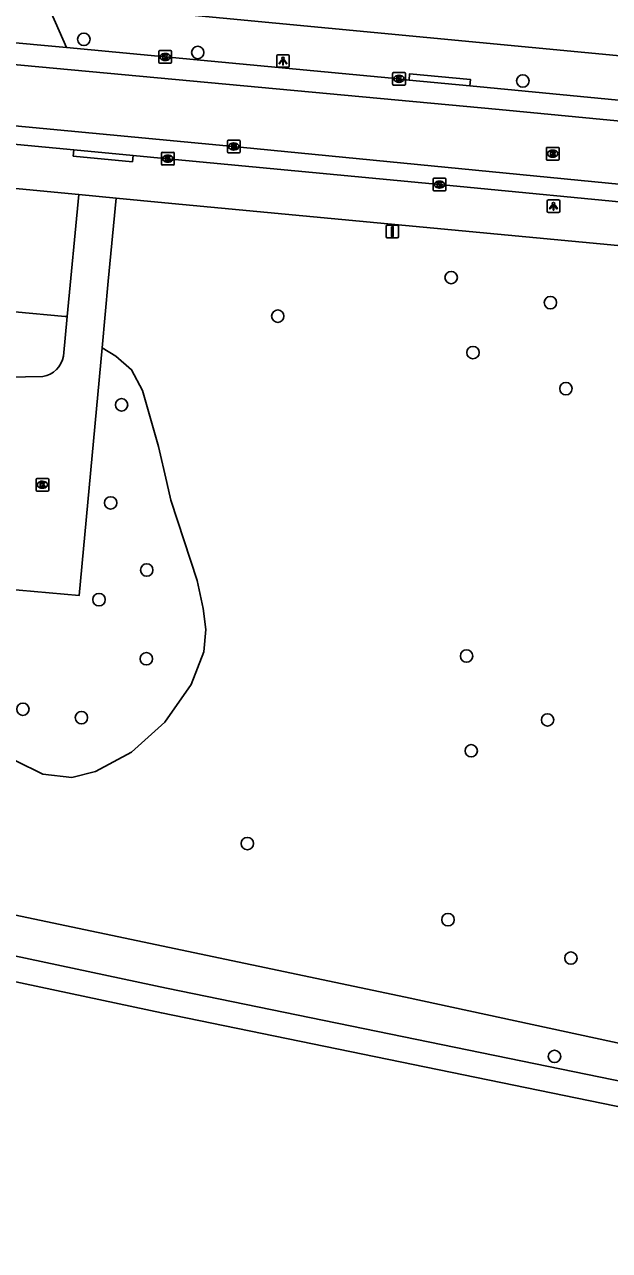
# Model space of a CAD drawing. Extents: x 162186 to 163152, y 385513 to 386513.
# Drawn here: x 162330 to 162376.2, y 385632 to 385728.8 of the extents above; entities that cross this region are included whole.
import ezdxf

# ---------------------------------------------------------------- set-up
doc = ezdxf.new("R2010")
doc.units = 0
for name, color, linetype in [('IMGEO_Boom', 7, 'Continuous'), ('IMGEO_Groenvoorziening', 7, 'Continuous'), ('IMGEO_Kolk', 7, 'Continuous'), ('IMGEO_Lichtpunt', 7, 'Continuous'), ('IMGEO_Rijbaan_lokaal_gesloten', 7, 'Continuous'), ('IMGEO_Rijbaan_lokaal_open', 7, 'Continuous'), ('IMGEO_Rioolput', 7, 'Continuous'), ('IMGEO_Verkeersbordpaal', 7, 'Continuous'), ('IMGEO_Voetpad_open', 7, 'Continuous'), ('IMGEO_Waterloop', 7, 'Continuous')]:
    doc.layers.add(name, color=color, linetype=linetype)

msp = doc.modelspace()

# ---------------------------------------------------------------- linework, layer by layer
at = {"layer": 'IMGEO_Boom'}
for centre in [(162334.701, 385727.667), (162343.696, 385726.626), (162369.371, 385724.377), (162363.713, 385708.844), (162371.55, 385706.861), (162350.019, 385705.795), (162365.434, 385702.916), (162372.777, 385700.068), (162337.684, 385698.79), (162336.817, 385691.042), (162339.667, 385685.738), (162335.899, 385683.396), (162364.93, 385678.942), (162339.638, 385678.727), (162329.891, 385674.74), (162334.514, 385674.073), (162371.323, 385673.893), (162365.298, 385671.453), (162347.616, 385664.127), (162363.463, 385658.11), (162373.169, 385655.079), (162371.873, 385647.309)]:
    msp.add_circle(centre, 0.489, dxfattribs=at)
at = {"layer": 'IMGEO_Groenvoorziening'}
for points in [[(162432.827, 385636.637), (162396.473, 385644.127), (162360.113, 385651.98), (162323.657, 385659.643), (162282.632, 385667.971), (162244.32, 385675.967), (162228.758, 385679.155), (162221.333, 385681.916), (162215.908, 385685.39), (162210.958, 385688.341), (162205.866, 385693.243), (162203.486, 385696.194), (162201.725, 385698.668), (162200.155, 385700.667), (162198.537, 385705.903), (162197.585, 385711.09), (162197.299, 385714.945), (162197.109, 385718.467), (162197.537, 385721.322), (162199.552, 385728.17)], [(162192.41, 385722.722), (162192.121, 385721.264), (162192.758, 385716.091), (162193.734, 385712.029), (162195.532, 385706.636), (162201.374, 385695.567), (162205.947, 385689.581), (162208.235, 385686.994), (162210.955, 385684.365), (162213.862, 385681.942), (162216.668, 385679.941), (162219.113, 385678.448), (162221.212, 385677.447), (162223.147, 385676.639), (162225.627, 385675.781), (162227.584, 385675.246), (162235.981, 385673.565), (162268.04, 385668.185), (162280.959, 385665.421), (162303.361, 385660.297), (162323.003, 385656.573), (162341.235, 385652.696), (162432.504, 385633.966)], [(162336.141, 385703.282), (162337.233, 385702.638), (162338.466, 385701.56), (162339.344, 385699.923), (162340.593, 385695.492), (162341.243, 385692.652), (162341.563, 385691.252), (162343.641, 385684.905), (162344.138, 385682.696), (162344.331, 385681.045), (162344.168, 385679.279), (162343.181, 385676.687), (162341.102, 385673.713), (162338.464, 385671.335), (162335.609, 385669.807), (162333.743, 385669.347), (162331.47, 385669.611), (162329.323, 385670.65), (162327.366, 385671.752), (162325.625, 385673.388), (162324.721, 385674.923), (162324.229, 385676.165)]]:
    msp.add_lwpolyline(points, dxfattribs=at)
at = {"layer": 'IMGEO_Kolk'}
for p, q in [((162340.628, 385725.85), (162340.628, 385726.702)), ((162340.703, 385726.776), (162341.555, 385726.776)), ((162341.139, 385725.996), (162341.114, 385725.996)), ((162341.116, 385726.556), (162341.141, 385726.556)), ((162341.629, 385726.702), (162341.629, 385725.85)), ((162341.555, 385725.776), (162340.703, 385725.776)), ((162359.092, 385724.122), (162359.092, 385724.974)), ((162359.167, 385725.048), (162360.019, 385725.048)), ((162360.093, 385724.974), (162360.093, 385724.122)), ((162360.019, 385724.048), (162359.167, 385724.048)), ((162359.603, 385724.268), (162359.578, 385724.268)), ((162359.58, 385724.828), (162359.605, 385724.828)), ((162340.833, 385717.812), (162340.833, 385718.664)), ((162340.908, 385718.738), (162341.76, 385718.738)), ((162341.321, 385718.518), (162341.346, 385718.518)), ((162341.834, 385718.664), (162341.834, 385717.812)), ((162341.76, 385717.738), (162340.908, 385717.738)), ((162341.344, 385717.958), (162341.319, 385717.958)), ((162362.291, 385715.765), (162362.291, 385716.617)), ((162362.366, 385716.691), (162363.218, 385716.691)), ((162362.779, 385716.471), (162362.804, 385716.471)), ((162363.292, 385716.617), (162363.292, 385715.765)), ((162363.218, 385715.691), (162362.366, 385715.691)), ((162362.802, 385715.911), (162362.777, 385715.911)), ((162331.004, 385692.974), (162331.856, 385692.974)), ((162330.929, 385692.048), (162330.929, 385692.9)), ((162331.44, 385692.194), (162331.415, 385692.194)), ((162331.417, 385692.754), (162331.442, 385692.754)), ((162331.93, 385692.9), (162331.93, 385692.048)), ((162331.856, 385691.974), (162331.004, 385691.974))]:
    msp.add_line(p, q, dxfattribs=at)
for points in [[(162340.628, 385725.85), (162340.628, 385726.702)], [(162340.703, 385726.776), (162341.555, 385726.776)], [(162340.949, 385726.476), (162341.072, 385726.476), (162341.072, 385726.325), (162341.202, 385726.476), (162341.366, 385726.476), (162341.22, 385726.325), (162341.373, 385726.076), (162341.221, 385726.076), (162341.136, 385726.24), (162341.072, 385726.173), (162341.072, 385726.076), (162340.949, 385726.076), (162340.949, 385726.476)], [(162341.629, 385726.702), (162341.629, 385725.85)], [(162341.555, 385725.776), (162340.703, 385725.776)], [(162359.092, 385724.122), (162359.092, 385724.974)], [(162359.167, 385725.048), (162360.019, 385725.048)], [(162360.093, 385724.974), (162360.093, 385724.122)], [(162360.019, 385724.048), (162359.167, 385724.048)], [(162359.413, 385724.748), (162359.536, 385724.748), (162359.536, 385724.597), (162359.666, 385724.748), (162359.83, 385724.748), (162359.684, 385724.597), (162359.837, 385724.348), (162359.685, 385724.348), (162359.6, 385724.512), (162359.536, 385724.445), (162359.536, 385724.348), (162359.413, 385724.348), (162359.413, 385724.748)], [(162340.833, 385717.812), (162340.833, 385718.664)], [(162340.908, 385718.738), (162341.76, 385718.738)], [(162341.154, 385718.438), (162341.277, 385718.438), (162341.277, 385718.287), (162341.407, 385718.438), (162341.571, 385718.438), (162341.425, 385718.287), (162341.578, 385718.038), (162341.426, 385718.038), (162341.341, 385718.202), (162341.277, 385718.135), (162341.277, 385718.038), (162341.154, 385718.038), (162341.154, 385718.438)], [(162341.834, 385718.664), (162341.834, 385717.812)], [(162341.76, 385717.738), (162340.908, 385717.738)], [(162362.291, 385715.765), (162362.291, 385716.617)], [(162362.366, 385716.691), (162363.218, 385716.691)], [(162362.612, 385716.391), (162362.735, 385716.391), (162362.735, 385716.24), (162362.865, 385716.391), (162363.029, 385716.391), (162362.883, 385716.24), (162363.036, 385715.991), (162362.884, 385715.991), (162362.799, 385716.155), (162362.735, 385716.088), (162362.735, 385715.991), (162362.612, 385715.991), (162362.612, 385716.391)], [(162363.292, 385716.617), (162363.292, 385715.765)], [(162363.218, 385715.691), (162362.366, 385715.691)], [(162331.004, 385692.974), (162331.856, 385692.974)], [(162330.929, 385692.048), (162330.929, 385692.9)], [(162331.25, 385692.674), (162331.373, 385692.674), (162331.373, 385692.523), (162331.503, 385692.674), (162331.667, 385692.674), (162331.521, 385692.523), (162331.674, 385692.274), (162331.522, 385692.274), (162331.437, 385692.438), (162331.373, 385692.371), (162331.373, 385692.274), (162331.25, 385692.274), (162331.25, 385692.674)], [(162331.93, 385692.9), (162331.93, 385692.048)], [(162331.856, 385691.974), (162331.004, 385691.974)]]:
    msp.add_lwpolyline(points, dxfattribs=at)
for centre, start, end in [((162340.705, 385726.7), 91.55205, 178.44795), ((162340.705, 385726.7), 91.55205, 178.44795), ((162341.553, 385726.7), 1.55205, 88.44795), ((162341.553, 385726.7), 1.55205, 88.44795), ((162340.705, 385725.852), 181.55205, 268.44795), ((162340.705, 385725.852), 181.55205, 268.44795), ((162341.553, 385725.852), 271.55205, 358.44795), ((162341.553, 385725.852), 271.55205, 358.44795), ((162359.169, 385724.972), 91.55205, 178.44795), ((162359.169, 385724.972), 91.55205, 178.44795), ((162360.017, 385724.972), 1.55205, 88.44795), ((162360.017, 385724.972), 1.55205, 88.44795), ((162359.169, 385724.124), 181.55205, 268.44795), ((162359.169, 385724.124), 181.55205, 268.44795), ((162360.017, 385724.124), 271.55205, 358.44795), ((162360.017, 385724.124), 271.55205, 358.44795), ((162340.91, 385718.662), 91.55205, 178.44795), ((162340.91, 385718.662), 91.55205, 178.44795), ((162341.758, 385718.662), 1.55205, 88.44795), ((162341.758, 385718.662), 1.55205, 88.44795), ((162340.91, 385717.814), 181.55205, 268.44795), ((162340.91, 385717.814), 181.55205, 268.44795), ((162341.758, 385717.814), 271.55205, 358.44795), ((162341.758, 385717.814), 271.55205, 358.44795), ((162362.368, 385716.615), 91.55205, 178.44795), ((162362.368, 385716.615), 91.55205, 178.44795), ((162363.216, 385716.615), 1.55205, 88.44795), ((162363.216, 385716.615), 1.55205, 88.44795), ((162362.368, 385715.767), 181.55205, 268.44795), ((162362.368, 385715.767), 181.55205, 268.44795), ((162363.216, 385715.767), 271.55205, 358.44795), ((162363.216, 385715.767), 271.55205, 358.44795), ((162331.006, 385692.898), 91.55205, 178.44795), ((162331.006, 385692.898), 91.55205, 178.44795), ((162331.854, 385692.898), 1.55205, 88.44795), ((162331.854, 385692.898), 1.55205, 88.44795), ((162331.006, 385692.05), 181.55205, 268.44795), ((162331.006, 385692.05), 181.55205, 268.44795), ((162331.854, 385692.05), 271.55205, 358.44795), ((162331.854, 385692.05), 271.55205, 358.44795)]:
    msp.add_arc(centre, 0.0765, start, end, dxfattribs=at)
for centre, major_axis, ratio, start_param, end_param in [((162341.115, 385726.276), (-0.387, 0.002), 0.722429, 4.712389, 7.853982), ((162341.14, 385726.276), (-0.39, 0.002), 0.717154, 1.570796, 4.712389), ((162359.579, 385724.548), (-0.387, 0.002), 0.722429, 4.712389, 7.853982), ((162359.604, 385724.548), (-0.39, 0.002), 0.717154, 1.570796, 4.712389), ((162341.32, 385718.238), (-0.387, 0.002), 0.722429, 4.712389, 7.853982), ((162341.345, 385718.238), (-0.39, 0.002), 0.717154, 1.570796, 4.712389), ((162362.778, 385716.191), (-0.387, 0.002), 0.722429, 4.712389, 7.853982), ((162362.803, 385716.191), (-0.39, 0.002), 0.717154, 1.570796, 4.712389), ((162331.416, 385692.474), (-0.387, 0.002), 0.722429, 4.712389, 7.853982), ((162331.441, 385692.474), (-0.39, 0.002), 0.717154, 1.570796, 4.712389)]:
    msp.add_ellipse(centre, major_axis=major_axis, ratio=ratio, start_param=start_param, end_param=end_param, dxfattribs=at)
at = {"layer": 'IMGEO_Lichtpunt'}
for p, q in [((162349.934, 385726.356), (162349.934, 385725.549)), ((162349.934, 385726.356), (162349.934, 385725.549)), ((162350.836, 385726.451), (162350.028, 385726.451)), ((162350.836, 385726.451), (162350.028, 385726.451)), ((162350.93, 385725.549), (162350.93, 385726.356)), ((162350.93, 385725.549), (162350.93, 385726.356)), ((162350.028, 385725.455), (162350.836, 385725.455)), ((162350.028, 385725.455), (162350.836, 385725.455)), ((162371.296, 385714.888), (162371.296, 385714.081)), ((162371.296, 385714.888), (162371.296, 385714.081)), ((162372.198, 385714.983), (162371.39, 385714.983)), ((162372.198, 385714.983), (162371.39, 385714.983)), ((162372.292, 385714.081), (162372.292, 385714.888)), ((162372.292, 385714.081), (162372.292, 385714.888)), ((162371.39, 385713.987), (162372.198, 385713.987)), ((162371.39, 385713.987), (162372.198, 385713.987))]:
    msp.add_line(p, q, dxfattribs=at)
for points in [[(162350.308, 385726.02), (162350.347, 385725.992), (162350.159, 385725.73), (162350.121, 385725.757), (162350.308, 385726.02)], [(162350.41, 385725.972), (162350.457, 385725.972), (162350.457, 385725.65), (162350.41, 385725.65), (162350.41, 385725.972)], [(162350.52, 385725.992), (162350.558, 385726.019), (162350.745, 385725.757), (162350.706, 385725.729), (162350.52, 385725.992)], [(162371.67, 385714.552), (162371.709, 385714.524), (162371.521, 385714.262), (162371.483, 385714.289), (162371.67, 385714.552)], [(162371.772, 385714.504), (162371.819, 385714.504), (162371.819, 385714.182), (162371.772, 385714.182), (162371.772, 385714.504)], [(162371.882, 385714.524), (162371.92, 385714.551), (162372.107, 385714.289), (162372.068, 385714.261), (162371.882, 385714.524)]]:
    msp.add_lwpolyline(points, dxfattribs=at)
for centre in [(162350.433, 385726.154), (162371.795, 385714.686)]:
    msp.add_circle(centre, 0.0994, dxfattribs=at)
for centre, start, end in [((162350.028, 385726.356), 90, 180), ((162350.028, 385726.356), 90, 180), ((162350.836, 385726.356), 0, 90), ((162350.836, 385726.356), 0, 90), ((162350.028, 385725.549), 180, 270), ((162350.028, 385725.549), 180, 270), ((162350.836, 385725.549), 270, 0), ((162350.836, 385725.549), 270, 360), ((162371.39, 385714.888), 90, 180), ((162371.39, 385714.888), 90, 180), ((162372.198, 385714.888), 0, 90), ((162372.198, 385714.888), 0, 90), ((162371.39, 385714.081), 180, 270), ((162371.39, 385714.081), 180, 270), ((162372.198, 385714.081), 270, 0), ((162372.198, 385714.081), 270, 360)]:
    msp.add_arc(centre, 0.0946, start, end, dxfattribs=at)
at = {"layer": 'IMGEO_Rijbaan_lokaal_gesloten'}
for points in [[(162448.032, 385717.26), (162447.815, 385715.531), (162435.147, 385716.798), (162424.505, 385717.305), (162408.881, 385718.15), (162367.51, 385722.111), (162286.519, 385729.622), (162260.4, 385732.301)], [(162322.366, 385728.035), (162333.341, 385727.013)], [(162259.916, 385727.292), (162279.939, 385725.485), (162345.976, 385719.242), (162380.728, 385715.866), (162402.855, 385713.753), (162412.106, 385712.917), (162421.565, 385711.819), (162434.403, 385709.622), (162446.455, 385707.767), (162446.191, 385706.141)], [(162333.341, 385727.013), (162341.125, 385726.274), (162359.589, 385724.546), (162360.383, 385724.453)], [(162333.913, 385718.934), (162301.454, 385721.988), (162282.94, 385723.756), (162268.178, 385725.161), (162263.448, 385725.604), (162259.786, 385725.953)], [(162360.383, 385724.453), (162365.186, 385723.997)], [(162365.186, 385723.997), (162377.49, 385722.806)], [(162333.913, 385718.934), (162338.59, 385718.494)], [(162446.191, 385706.141), (162445.956, 385706.239), (162445.361, 385706.426), (162445.154, 385706.478), (162440.446, 385707.218), (162421.136, 385710.39), (162411.949, 385711.547), (162380.251, 385714.521), (162362.787, 385716.192), (162341.333, 385718.236), (162338.59, 385718.494)]]:
    msp.add_lwpolyline(points, dxfattribs=at)
at = {"layer": 'IMGEO_Rijbaan_lokaal_open'}
for points in [[(162333.341, 385727.013), (162331.493, 385731.237)], [(162333.385, 385705.758), (162334.297, 385715.407)], [(162334.297, 385715.407), (162337.261, 385715.127)], [(162337.261, 385715.127), (162336.625, 385708.552), (162336.141, 385703.282)], [(162333.385, 385705.758), (162333.09, 385702.638)], [(162327.188, 385684.362), (162334.344, 385683.735), (162336.141, 385703.282)], [(162331.465, 385701.032), (162328.715, 385700.972)]]:
    msp.add_lwpolyline(points, dxfattribs=at)
msp.add_arc((162331.169, 385702.957), 1.948, 278.75363, 350.57252, dxfattribs=at)
at = {"layer": 'IMGEO_Rioolput'}
for p, q in [((162346.04, 385718.773), (162346.04, 385719.625)), ((162346.115, 385719.699), (162346.967, 385719.699)), ((162346.528, 385719.479), (162346.553, 385719.479)), ((162347.041, 385719.625), (162347.041, 385718.773)), ((162371.306, 385719.13), (162372.158, 385719.13)), ((162346.967, 385718.699), (162346.115, 385718.699)), ((162346.551, 385718.919), (162346.526, 385718.919)), ((162371.231, 385718.204), (162371.231, 385719.056)), ((162371.742, 385718.35), (162371.717, 385718.35)), ((162371.719, 385718.91), (162371.744, 385718.91)), ((162372.232, 385719.056), (162372.232, 385718.204)), ((162372.158, 385718.13), (162371.306, 385718.13))]:
    msp.add_line(p, q, dxfattribs=at)
for points in [[(162346.04, 385718.773), (162346.04, 385719.625)], [(162346.115, 385719.699), (162346.967, 385719.699)], [(162346.629, 385719.397), (162346.377, 385719.399), (162346.377, 385718.999)], [(162346.377, 385718.999), (162346.501, 385718.999), (162346.501, 385719.161), (162346.512, 385719.161)], [(162346.555, 385719.318), (162346.501, 385719.318), (162346.501, 385719.237)], [(162346.501, 385719.237), (162346.553, 385719.237)], [(162346.559, 385719.132), (162346.63, 385718.999), (162346.77, 385718.999), (162346.705, 385719.125)], [(162347.041, 385719.625), (162347.041, 385718.773)], [(162371.306, 385719.13), (162372.158, 385719.13)], [(162346.967, 385718.699), (162346.115, 385718.699)], [(162371.231, 385718.204), (162371.231, 385719.056)], [(162371.82, 385718.828), (162371.568, 385718.83), (162371.568, 385718.43)], [(162371.568, 385718.43), (162371.692, 385718.43), (162371.692, 385718.592), (162371.703, 385718.592)], [(162371.746, 385718.749), (162371.692, 385718.749), (162371.692, 385718.668)], [(162371.692, 385718.668), (162371.744, 385718.668)], [(162371.75, 385718.563), (162371.821, 385718.43), (162371.961, 385718.43), (162371.896, 385718.556)], [(162372.232, 385719.056), (162372.232, 385718.204)], [(162372.158, 385718.13), (162371.306, 385718.13)]]:
    msp.add_lwpolyline(points, dxfattribs=at)
for centre, radius, start, end in [((162346.117, 385719.623), 0.0765, 91.55205, 178.44795), ((162346.117, 385719.623), 0.0765, 91.55205, 178.44795), ((162346.511, 385719.108), 0.0533, 26.02933, 88.69889), ((162346.537, 385719.426), 0.19, 274.7715, 282.96867), ((162346.561, 385719.222), 0.0964, 77.00612, 93.18647), ((162346.575, 385719.279), 0.0378, 276.66336, 79.67722), ((162346.628, 385719.287), 0.109, 350.36119, 89.41601), ((162346.626, 385719.287), 0.112, 277.58423, 350.98172), ((162346.61, 385719.072), 0.108, 29.51342, 73.79051), ((162346.965, 385719.623), 0.0765, 1.55205, 88.44795), ((162346.965, 385719.623), 0.0765, 1.55205, 88.44795), ((162371.308, 385719.054), 0.0765, 91.55205, 178.44795), ((162371.308, 385719.054), 0.0765, 91.55205, 178.44795), ((162372.156, 385719.054), 0.0765, 1.55205, 88.44795), ((162372.156, 385719.054), 0.0765, 1.55205, 88.44795), ((162346.117, 385718.775), 0.0765, 181.55205, 268.44795), ((162346.117, 385718.775), 0.0765, 181.55205, 268.44795), ((162346.965, 385718.775), 0.0765, 271.55205, 358.44795), ((162346.965, 385718.775), 0.0765, 271.55205, 358.44795), ((162371.308, 385718.206), 0.0765, 181.55205, 268.44795), ((162371.308, 385718.206), 0.0765, 181.55205, 268.44795), ((162371.702, 385718.539), 0.0533, 26.02933, 88.69889), ((162371.728, 385718.857), 0.19, 274.7715, 282.96867), ((162371.752, 385718.653), 0.0964, 77.00612, 93.18647), ((162371.766, 385718.71), 0.0378, 276.66336, 79.67722), ((162371.819, 385718.718), 0.109, 350.36119, 89.41601), ((162371.817, 385718.718), 0.112, 277.58423, 350.98172), ((162371.801, 385718.503), 0.108, 29.51342, 73.79051), ((162372.156, 385718.206), 0.0765, 271.55205, 358.44795), ((162372.156, 385718.206), 0.0765, 271.55205, 358.44795)]:
    msp.add_arc(centre, radius, start, end, dxfattribs=at)
for centre, major_axis, ratio, start_param, end_param in [((162346.527, 385719.199), (-0.387, 0.002), 0.722429, 4.712389, 7.853982), ((162346.552, 385719.199), (-0.39, 0.002), 0.717154, 1.570796, 4.712389), ((162371.718, 385718.63), (-0.387, 0.002), 0.722429, 4.712389, 7.853982), ((162371.743, 385718.63), (-0.39, 0.002), 0.717154, 1.570796, 4.712389)]:
    msp.add_ellipse(centre, major_axis=major_axis, ratio=ratio, start_param=start_param, end_param=end_param, dxfattribs=at)
at = {"layer": 'IMGEO_Verkeersbordpaal'}
for p, q in [((162358.57, 385712.081), (162358.57, 385712.881)), ((162358.57, 385712.881), (162358.57, 385712.081)), ((162358.67, 385712.981), (162359.46, 385712.981)), ((162359.46, 385712.981), (162358.67, 385712.981)), ((162359.56, 385712.881), (162359.56, 385712.081)), ((162359.56, 385712.081), (162359.56, 385712.881)), ((162359.46, 385711.981), (162358.67, 385711.981)), ((162358.67, 385711.981), (162359.46, 385711.981))]:
    msp.add_line(p, q, dxfattribs=at)
msp.add_lwpolyline([(162358.99, 385712.856), (162359.14, 385712.856), (162359.14, 385712.106), (162358.99, 385712.106), (162358.99, 385712.856)], dxfattribs=at)
for centre, start, end in [((162358.67, 385712.881), 90, 180), ((162358.67, 385712.881), 90, 180), ((162359.46, 385712.881), 0, 90), ((162359.46, 385712.881), 360, 90), ((162358.67, 385712.081), 180, 270), ((162358.67, 385712.081), 180, 270), ((162359.46, 385712.081), 270, 0), ((162359.46, 385712.081), 270, 0)]:
    msp.add_arc(centre, 0.1, start, end, dxfattribs=at)
at = {"layer": 'IMGEO_Voetpad_open'}
for points in [[(162337.549, 385730.101), (162341.556, 385729.721), (162447.49, 385719.675), (162447.817, 385719.644), (162448.146, 385719.642), (162448.474, 385719.67), (162448.798, 385719.727), (162449.115, 385719.812), (162449.424, 385719.926), (162449.721, 385720.066), (162450.004, 385720.233), (162450.272, 385720.424), (162450.521, 385720.638), (162450.75, 385720.874), (162450.957, 385721.13), (162451.141, 385721.402), (162451.299, 385721.69), (162451.431, 385721.992)], [(162360.383, 385724.453), (162360.43, 385724.95), (162365.233, 385724.494), (162365.186, 385723.997)], [(162338.59, 385718.494), (162338.544, 385717.998), (162333.867, 385718.437), (162333.913, 385718.934)], [(162312.393, 385707.757), (162313.385, 385717.388), (162314.067, 385717.323), (162334.297, 385715.407)], [(162337.261, 385715.127), (162341.099, 385714.759), (162406.222, 385708.608)], [(162329.258, 385706.149), (162333.232, 385705.772), (162333.385, 385705.758)]]:
    msp.add_lwpolyline(points, dxfattribs=at)
at = {"layer": 'IMGEO_Waterloop'}
msp.add_lwpolyline([(162432.263, 385631.974), (162340.826, 385650.738), (162322.609, 385654.612), (162302.952, 385658.339), (162280.527, 385663.468), (162267.665, 385666.22), (162235.625, 385671.597), (162228.749, 385672.929)], dxfattribs=at)

doc.saveas('drawing.dxf')
